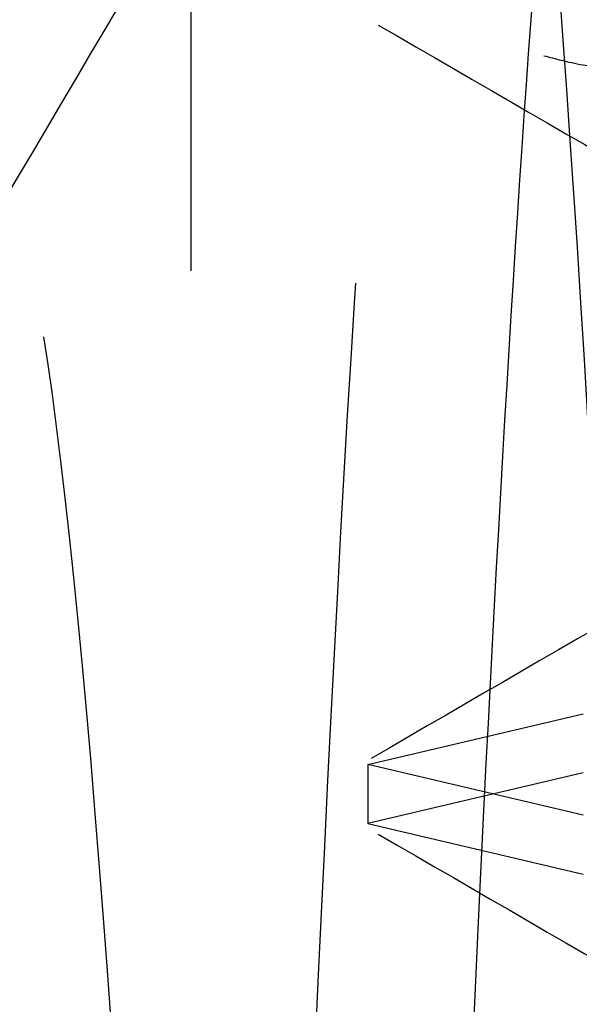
# Model space of a CAD drawing. Header units: inches. Extents: x 1907 to 2452, y -210 to -54.
# Tile 705 of 1056: x 2143.9312 to 2143.9559, y -177.2142 to -177.1707. Entities that reach past the tile are written whole.
import ezdxf

# ---------------------------------------------------------------- set-up
doc = ezdxf.new("R2010")
doc.units = ezdxf.units.IN
doc.header["$LTSCALE"] = 0.5
doc.header["$MEASUREMENT"] = 0
doc.linetypes.add('HIDDEN', pattern=[0.22499999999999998, 0.15, -0.075])
doc.layers.add('SID-M-H', color=4, linetype='HIDDEN')

msp = doc.modelspace()

# ---------------------------------------------------------------- linework, layer by layer
at = {"layer": 'SID-M-H'}
for p, q in [((2143.93878277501, -177.081832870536), (2143.93878277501, -177.491832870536)), ((2143.94659527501, -177.2036185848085), (2143.956110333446, -177.2013864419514)), ((2143.94659527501, -177.2036185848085), (2143.94659527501, -177.2062227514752)), ((2143.956110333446, -177.2058507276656), (2143.94659527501, -177.2036185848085)), ((2143.956110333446, -177.203990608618), (2143.94659527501, -177.2062227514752)), ((2143.94659527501, -177.2062227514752), (2143.956110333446, -177.2084548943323))]:
    msp.add_line(p, q, dxfattribs=at)
for points, knots in [([(2143.923215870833, -177.6795543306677), (2143.92351671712, -177.6801227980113), (2143.924589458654, -177.6821498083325), (2143.926544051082, -177.6652290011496), (2143.929003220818, -177.6302057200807), (2143.9312471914, -177.5782841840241), (2143.933700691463, -177.5147051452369), (2143.936144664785, -177.443564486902), (2143.938390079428, -177.3701876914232), (2143.940857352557, -177.2997631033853), (2143.943283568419, -177.2375813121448), (2143.945535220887, -177.1875243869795), (2143.948014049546, -177.1551324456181), (2143.949833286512, -177.1404525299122), (2143.950806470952, -177.1431245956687), (2143.951005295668, -177.1436705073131)], [0, 0, 0, 0, 0.03361297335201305, 0.1198553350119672, 0.2062844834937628, 0.2908410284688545, 0.3772215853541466, 0.4635213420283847, 0.5480907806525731, 0.6345872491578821, 0.7207354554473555, 0.805360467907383, 0.891950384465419, 0.9779251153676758, 1, 1, 1, 1]), ([(2143.957944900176, -177.1426686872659), (2143.957785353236, -177.1424402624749), (2143.957140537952, -177.1415170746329), (2143.955983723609, -177.1477645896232), (2143.954444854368, -177.1613967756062), (2143.952920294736, -177.1825067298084), (2143.951429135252, -177.2102150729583), (2143.950025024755, -177.2434165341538), (2143.948502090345, -177.2817143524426), (2143.946976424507, -177.3233488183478), (2143.945442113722, -177.3678884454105), (2143.944010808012, -177.4132725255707), (2143.942555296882, -177.4590274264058), (2143.941033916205, -177.5030308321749), (2143.939494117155, -177.5448324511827), (2143.937989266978, -177.5824933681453), (2143.936574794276, -177.6156400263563), (2143.935090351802, -177.642677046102), (2143.933551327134, -177.6635290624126), (2143.932026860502, -177.6764769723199), (2143.930902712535, -177.682326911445), (2143.93029527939, -177.681275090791), (2143.93016076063, -177.6810421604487)], [0, 0, 0, 0, 0.01791624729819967, 0.07240922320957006, 0.1253631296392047, 0.1798524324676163, 0.2328105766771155, 0.2873047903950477, 0.3402586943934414, 0.3947480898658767, 0.4477051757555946, 0.5021981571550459, 0.5551521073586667, 0.6096417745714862, 0.6625957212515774, 0.7170851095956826, 0.7700420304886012, 0.8245348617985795, 0.8774887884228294, 0.9319781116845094, 0.9849362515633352, 1, 1, 1, 1]), ([(2143.949391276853, -177.1464691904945), (2143.945901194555, -177.1524876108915), (2143.938933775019, -177.1645024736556), (2143.931985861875, -177.1762607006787), (2143.928518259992, -177.1821290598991)], [0, 0, 0, 0, 0.5009146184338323, 1, 1, 1, 1]), ([(2143.952702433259, -177.1470365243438), (2143.95352055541, -177.1518860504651), (2143.954372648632, -177.1602234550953), (2143.956048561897, -177.1830820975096), (2143.956871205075, -177.1975819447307), (2143.958017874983, -177.2223764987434), (2143.958390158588, -177.2311614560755), (2143.959178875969, -177.2501251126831), (2143.959585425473, -177.2602355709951), (2143.960825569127, -177.2920994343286), (2143.961679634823, -177.3154046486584), (2143.963345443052, -177.3635145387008), (2143.964154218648, -177.3882641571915), (2143.965652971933, -177.4364973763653), (2143.966464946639, -177.4612661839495), (2143.968132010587, -177.5093314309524), (2143.968985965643, -177.5325920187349), (2143.970224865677, -177.5643632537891), (2143.970630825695, -177.5744386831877), (2143.971418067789, -177.5933264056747), (2143.971789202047, -177.6020694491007), (2143.972938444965, -177.6267728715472), (2143.973762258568, -177.6411928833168), (2143.975439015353, -177.6638676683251), (2143.976290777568, -177.672101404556), (2143.977516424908, -177.6792201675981), (2143.977916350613, -177.6807335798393), (2143.978688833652, -177.6820918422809), (2143.979057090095, -177.6819555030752), (2143.980229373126, -177.6790612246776), (2143.981063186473, -177.6737149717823), (2143.982745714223, -177.6563059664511), (2143.983593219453, -177.6442532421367), (2143.984802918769, -177.6223579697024), (2143.985195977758, -177.6144343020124), (2143.985952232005, -177.597629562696), (2143.986331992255, -177.588634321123), (2143.987525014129, -177.5596662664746), (2143.98836690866, -177.5378624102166), (2143.990051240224, -177.4915204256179), (2143.990892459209, -177.4670158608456), (2143.991686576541, -177.442597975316)], [0, 0, 0, 0, 0.06249999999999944, 0.06249999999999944, 0.1249999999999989, 0.1249999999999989, 0.1562499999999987, 0.1562499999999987, 0.1874999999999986, 0.1874999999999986, 0.2499999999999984, 0.2499999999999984, 0.3124999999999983, 0.3124999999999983, 0.3749999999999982, 0.3749999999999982, 0.4374999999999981, 0.4374999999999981, 0.4687499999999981, 0.4687499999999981, 0.499999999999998, 0.499999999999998, 0.5624999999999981, 0.5624999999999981, 0.6249999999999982, 0.6249999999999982, 0.6562499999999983, 0.6562499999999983, 0.6874999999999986, 0.6874999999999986, 0.7499999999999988, 0.7499999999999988, 0.812499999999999, 0.812499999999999, 0.8437499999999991, 0.8437499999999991, 0.8749999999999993, 0.8749999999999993, 0.9374999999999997, 0.9374999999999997, 1, 1, 1, 1]), ([(2143.947059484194, -177.1709807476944), (2143.951479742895, -177.1735405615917), (2143.960317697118, -177.1786587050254), (2143.969149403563, -177.1837815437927), (2143.973563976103, -177.186342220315)], [0, 0, 0, 0, 0.5001450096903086, 1, 1, 1, 1]), ([(2143.954372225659, -177.1723328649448), (2143.954874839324, -177.1724687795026), (2143.958128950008, -177.1733487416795), (2143.981948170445, -177.1749727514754), (2144.022239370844, -177.1772048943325), (2144.071653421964, -177.1794370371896), (2144.12071859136, -177.1816691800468), (2144.162056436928, -177.1839013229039), (2144.190957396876, -177.186133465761), (2144.194715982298, -177.1876215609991), (2144.19659527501, -177.1883656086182)], [0, 0, 0, 0, 0.02543193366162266, 0.1646559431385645, 0.3038799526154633, 0.4431039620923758, 0.5823279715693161, 0.7215519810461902, 0.8607759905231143, 1, 1, 1, 1]), ([(2143.923749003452, -177.1783774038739), (2143.923749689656, -177.1783767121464), (2143.924326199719, -177.1777955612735), (2143.925532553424, -177.185276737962), (2143.927380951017, -177.2014644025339), (2143.929202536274, -177.2273584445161), (2143.93087945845, -177.2602748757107), (2143.932683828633, -177.2994840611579), (2143.934534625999, -177.3435456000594), (2143.936342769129, -177.3901387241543), (2143.938019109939, -177.4374586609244), (2143.939837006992, -177.4839151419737), (2143.94168763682, -177.5276609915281), (2143.943480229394, -177.5663688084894), (2143.945161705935, -177.598820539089), (2143.946989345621, -177.6236577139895), (2143.948843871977, -177.6405590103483), (2143.950022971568, -177.6438614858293), (2143.950608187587, -177.6455005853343)], [0, 0, 0, 0, 7.929520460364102e-05, 0.06661941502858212, 0.1340299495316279, 0.2009212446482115, 0.266432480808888, 0.3331384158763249, 0.4005602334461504, 0.4673069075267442, 0.5328116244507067, 0.5996666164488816, 0.667081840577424, 0.733667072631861, 0.799214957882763, 0.8662020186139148, 0.9335927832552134, 1, 1, 1, 1]), ([(2143.951521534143, -177.6441709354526), (2143.951784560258, -177.6439810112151), (2143.952625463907, -177.643373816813), (2143.954144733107, -177.6322053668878), (2143.955991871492, -177.611499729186), (2143.957746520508, -177.5822888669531), (2143.959453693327, -177.5463927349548), (2143.961296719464, -177.5047771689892), (2143.963143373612, -177.4592955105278), (2143.964874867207, -177.4121754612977), (2143.966603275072, -177.3650443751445), (2143.968449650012, -177.3195257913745), (2143.970293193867, -177.2778405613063), (2143.972002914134, -177.2418409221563), (2143.973754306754, -177.2125717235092), (2143.975602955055, -177.1915580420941), (2143.977309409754, -177.1794811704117), (2143.978328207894, -177.1789384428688), (2143.978770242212, -177.1787029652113)], [0, 0, 0, 0, 0.03006610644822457, 0.09612238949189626, 0.1624213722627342, 0.2276024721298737, 0.2923603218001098, 0.3585125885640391, 0.4247524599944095, 0.4897265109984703, 0.5546729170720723, 0.6209039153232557, 0.6870672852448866, 0.7518466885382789, 0.8170020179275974, 0.8832943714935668, 0.949363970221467, 1, 1, 1, 1]), ([(2143.932276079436, -177.1847439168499), (2143.933272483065, -177.1909749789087), (2143.934306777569, -177.2016002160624), (2143.935788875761, -177.2227844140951), (2143.936271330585, -177.2306978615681), (2143.937195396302, -177.2478063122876), (2143.937642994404, -177.2570199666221), (2143.939078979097, -177.2872329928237), (2143.940103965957, -177.3105219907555), (2143.942125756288, -177.3598527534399), (2143.943119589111, -177.3858186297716), (2143.944925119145, -177.4361244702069), (2143.945912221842, -177.4620623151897), (2143.947932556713, -177.5115105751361), (2143.948958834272, -177.5349085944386), (2143.950399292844, -177.5653307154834), (2143.950849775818, -177.574625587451), (2143.951770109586, -177.5918495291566), (2143.952251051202, -177.5998313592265), (2143.953729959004, -177.621246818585), (2143.954763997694, -177.6320617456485), (2143.955762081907, -177.6384882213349)], [0, 0, 0, 0, 0.1250000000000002, 0.1250000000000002, 0.1875000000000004, 0.1875000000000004, 0.2500000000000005, 0.2500000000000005, 0.3750000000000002, 0.3750000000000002, 0.4999999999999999, 0.4999999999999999, 0.6249999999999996, 0.6249999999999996, 0.7499999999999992, 0.7499999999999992, 0.8124999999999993, 0.8124999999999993, 0.8749999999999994, 0.8749999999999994, 1, 1, 1, 1]), ([(2143.973244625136, -177.1879921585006), (2143.968827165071, -177.1905536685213), (2143.959989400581, -177.1956783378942), (2143.951156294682, -177.2007977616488), (2143.946738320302, -177.2033582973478)], [0, 0, 0, 0, 0.4998390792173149, 0.9999999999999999, 0.9999999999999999, 0.9999999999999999, 0.9999999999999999]), ([(2143.947059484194, -177.2066950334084), (2143.951479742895, -177.2092548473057), (2143.960317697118, -177.2143729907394), (2143.969149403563, -177.2194958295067), (2143.973563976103, -177.222056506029)], [0, 0, 0, 0, 0.5001450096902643, 1, 1, 1, 1])]:
    msp.add_open_spline(points, degree=3, knots=knots, dxfattribs=at)

doc.saveas('drawing.dxf')
